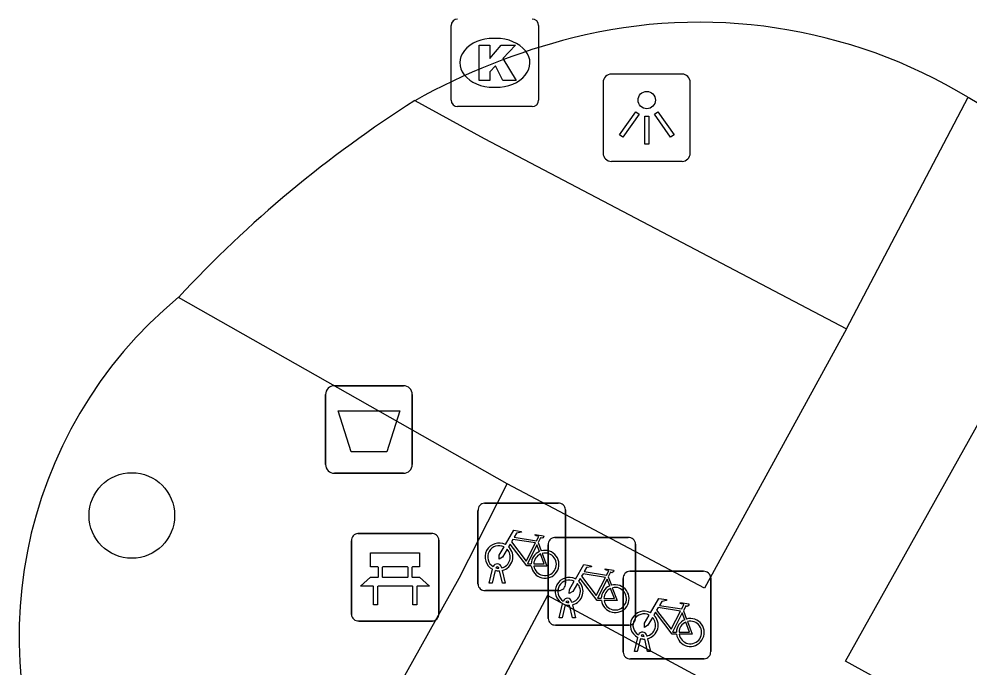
# Model space of a CAD drawing. Extents: x 159489 to 160304, y 383826 to 384530.
# Drawn here: x 160035.18 to 160046.05, y 383911.3 to 383918.72 of the extents above; entities that cross this region are included whole.
import ezdxf

# ---------------------------------------------------------------- set-up
doc = ezdxf.new("R2010")
doc.units = 0
for name, color, linetype in [('IMGEO_Afvalbak', 7, 'Continuous'), ('IMGEO_Bank', 7, 'Continuous'), ('IMGEO_Boom', 7, 'Continuous'), ('IMGEO_Fietsenrek', 7, 'Continuous'), ('IMGEO_Kolk', 7, 'Continuous'), ('IMGEO_Lichtpunt', 7, 'Continuous'), ('IMGEO_Rijbaan_lokaal_open', 7, 'Continuous'), ('IMGEO_Voetpad_halfverhard', 7, 'Continuous'), ('IMGEO_Voetpad_open', 7, 'Continuous')]:
    doc.layers.add(name, color=color, linetype=linetype)

msp = doc.modelspace()

# ---------------------------------------------------------------- linework, layer by layer
at = {"layer": 'IMGEO_Afvalbak'}
for p, q in [((160038.785, 383914.527), (160039.575, 383914.527)), ((160039.575, 383914.527), (160038.785, 383914.527)), ((160038.685, 383913.627), (160038.685, 383914.427)), ((160038.685, 383914.427), (160038.685, 383913.627)), ((160039.675, 383914.427), (160039.675, 383913.627)), ((160039.675, 383913.627), (160039.675, 383914.427)), ((160039.575, 383913.527), (160038.785, 383913.527)), ((160038.785, 383913.527), (160039.575, 383913.527))]:
    msp.add_line(p, q, dxfattribs=at)
msp.add_lwpolyline([(160038.828, 383914.241), (160039.532, 383914.241), (160039.383, 383913.771), (160038.977, 383913.771), (160038.828, 383914.241)], dxfattribs=at)
for centre, start, end in [((160038.785, 383914.427), 90, 180), ((160038.785, 383914.427), 90, 180), ((160039.575, 383914.427), 0, 90), ((160039.575, 383914.427), 360, 90), ((160038.785, 383913.627), 180, 270), ((160038.785, 383913.627), 180, 270), ((160039.575, 383913.627), 270, 0), ((160039.575, 383913.627), 270, 0)]:
    msp.add_arc(centre, 0.1, start, end, dxfattribs=at)
at = {"layer": 'IMGEO_Bank'}
for p, q in [((160039.055, 383912.839), (160039.896, 383912.839)), ((160039.896, 383912.839), (160039.055, 383912.839)), ((160038.98, 383911.914), (160038.98, 383912.755)), ((160038.98, 383912.755), (160038.98, 383911.914)), ((160039.98, 383912.764), (160039.98, 383911.923)), ((160039.98, 383911.923), (160039.98, 383912.764)), ((160039.289, 383912.345), (160039.289, 383912.451)), ((160039.333, 383912.451), (160039.333, 383912.345)), ((160039.621, 383912.457), (160039.339, 383912.457)), ((160039.627, 383912.345), (160039.627, 383912.451)), ((160039.671, 383912.451), (160039.671, 383912.345)), ((160039.339, 383912.339), (160039.621, 383912.339)), ((160039.677, 383912.237), (160039.284, 383912.237)), ((160039.905, 383911.839), (160039.064, 383911.839)), ((160039.064, 383911.839), (160039.905, 383911.839))]:
    msp.add_line(p, q, dxfattribs=at)
for points in [[(160039.283, 383912.457), (160039.197, 383912.457), (160039.197, 383912.618), (160039.76, 383912.618), (160039.76, 383912.457), (160039.677, 383912.457)], [(160039.227, 383912.237), (160039.085, 383912.237), (160039.197, 383912.339), (160039.283, 383912.339)], [(160039.677, 383912.339), (160039.76, 383912.339), (160039.872, 383912.237), (160039.733, 383912.237)], [(160039.277, 383912.23), (160039.277, 383912.023), (160039.234, 383912.023), (160039.234, 383912.23)], [(160039.727, 383912.23), (160039.727, 383912.023), (160039.683, 383912.023), (160039.683, 383912.23)]]:
    msp.add_lwpolyline(points, dxfattribs=at)
for centre, radius, start, end in [((160039.058, 383912.761), 0.0779, 92.4484, 184.2845), ((160039.058, 383912.761), 0.0779, 92.4484, 184.2845), ((160039.902, 383912.761), 0.0779, 2.4484, 94.2845), ((160039.902, 383912.761), 0.0779, 2.4484, 94.2845), ((160039.282, 383912.45), 0.00671, 2.8957, 87.1043), ((160039.339, 383912.45), 0.00671, 92.8957, 177.1043), ((160039.621, 383912.45), 0.00671, 2.8957, 87.1043), ((160039.678, 383912.45), 0.00671, 92.8957, 177.1043), ((160039.282, 383912.346), 0.00671, 272.8957, 357.1043), ((160039.339, 383912.346), 0.00671, 182.8957, 267.1043), ((160039.621, 383912.346), 0.00671, 272.8957, 357.1043), ((160039.678, 383912.346), 0.00671, 182.8957, 267.1043), ((160039.227, 383912.23), 0.00671, 2.8957, 87.1043), ((160039.284, 383912.23), 0.00671, 92.8957, 177.1043), ((160039.676, 383912.23), 0.00671, 2.8957, 87.1043), ((160039.733, 383912.23), 0.00671, 92.8957, 177.1043), ((160039.058, 383911.917), 0.0779, 182.4484, 274.2845), ((160039.058, 383911.917), 0.0779, 182.4484, 274.2845), ((160039.902, 383911.917), 0.0779, 272.4484, 4.2845), ((160039.902, 383911.917), 0.0779, 272.4484, 4.2845)]:
    msp.add_arc(centre, radius, start, end, dxfattribs=at)
at = {"layer": 'IMGEO_Boom'}
msp.add_circle((160036.469, 383913.045), 0.489, dxfattribs=at)
at = {"layer": 'IMGEO_Fietsenrek'}
for p, q in [((160040.502, 383913.186), (160041.343, 383913.186)), ((160041.343, 383913.186), (160040.502, 383913.186)), ((160040.427, 383912.261), (160040.427, 383913.102)), ((160040.427, 383913.102), (160040.427, 383912.261)), ((160041.427, 383913.111), (160041.427, 383912.27)), ((160041.427, 383912.27), (160041.427, 383913.111)), ((160041.114, 383912.735), (160041.15, 383912.64)), ((160041.229, 383911.868), (160041.229, 383912.709)), ((160041.229, 383912.709), (160041.229, 383911.868)), ((160041.304, 383912.793), (160042.145, 383912.793)), ((160042.145, 383912.793), (160041.304, 383912.793)), ((160042.229, 383912.718), (160042.229, 383911.877)), ((160042.229, 383911.877), (160042.229, 383912.718)), ((160040.554, 383912.27), (160040.593, 383912.43)), ((160040.623, 383912.418), (160040.588, 383912.27)), ((160040.665, 383912.442), (160040.664, 383912.446)), ((160040.706, 383912.27), (160040.672, 383912.412)), ((160040.696, 383912.453), (160040.697, 383912.446)), ((160040.704, 383912.416), (160040.739, 383912.27)), ((160042.163, 383912.407), (160043.004, 383912.407)), ((160043.004, 383912.407), (160042.163, 383912.407)), ((160040.588, 383912.27), (160040.554, 383912.27)), ((160040.739, 383912.27), (160040.706, 383912.27)), ((160041.916, 383912.342), (160041.952, 383912.247)), ((160042.088, 383911.482), (160042.088, 383912.323)), ((160042.088, 383912.323), (160042.088, 383911.482)), ((160043.088, 383912.332), (160043.088, 383911.491)), ((160043.088, 383911.491), (160043.088, 383912.332)), ((160041.352, 383912.186), (160040.511, 383912.186)), ((160040.511, 383912.186), (160041.352, 383912.186)), ((160041.467, 383912.049), (160041.466, 383912.053)), ((160041.498, 383912.06), (160041.499, 383912.053)), ((160041.356, 383911.877), (160041.395, 383912.037)), ((160041.425, 383912.025), (160041.39, 383911.877)), ((160041.508, 383911.877), (160041.474, 383912.019)), ((160041.506, 383912.023), (160041.541, 383911.877)), ((160042.775, 383911.956), (160042.811, 383911.861)), ((160041.39, 383911.877), (160041.356, 383911.877)), ((160041.541, 383911.877), (160041.508, 383911.877)), ((160042.154, 383911.793), (160041.313, 383911.793)), ((160041.313, 383911.793), (160042.154, 383911.793)), ((160042.215, 383911.491), (160042.254, 383911.651)), ((160042.284, 383911.639), (160042.249, 383911.491)), ((160042.326, 383911.663), (160042.325, 383911.667)), ((160042.367, 383911.491), (160042.333, 383911.633)), ((160042.357, 383911.674), (160042.358, 383911.667)), ((160042.365, 383911.637), (160042.4, 383911.491)), ((160043.013, 383911.407), (160042.172, 383911.407)), ((160042.172, 383911.407), (160043.013, 383911.407)), ((160042.249, 383911.491), (160042.215, 383911.491)), ((160042.4, 383911.491), (160042.367, 383911.491))]:
    msp.add_line(p, q, dxfattribs=at)
for points in [[(160040.74, 383912.712), (160040.835, 383912.876), (160040.921, 383912.862), (160040.923, 383912.853), (160040.867, 383912.842), (160040.84, 383912.797), (160041.096, 383912.756)], [(160041.096, 383912.756), (160041.121, 383912.805), (160041.115, 383912.809), (160041.092, 383912.813), (160041.08, 383912.82), (160041.079, 383912.823), (160041.081, 383912.828), (160041.176, 383912.813), (160041.178, 383912.803), (160041.168, 383912.79), (160041.156, 383912.784), (160041.142, 383912.79), (160041.114, 383912.735)], [(160041.036, 383912.468), (160040.986, 383912.468), (160040.795, 383912.719), (160040.776, 383912.687)], [(160041.083, 383912.731), (160040.826, 383912.772), (160040.809, 383912.743), (160040.976, 383912.523), (160041.083, 383912.731)], [(160041.131, 383912.633), (160041.101, 383912.71), (160040.992, 383912.492), (160041.035, 383912.492)], [(160040.761, 383912.66), (160040.709, 383912.57), (160040.669, 383912.545), (160040.67, 383912.592), (160040.725, 383912.686)], [(160041.065, 383912.492), (160041.185, 383912.491), (160041.141, 383912.605)], [(160041.161, 383912.612), (160041.216, 383912.467), (160041.066, 383912.467)], [(160041.542, 383912.319), (160041.637, 383912.483), (160041.723, 383912.469), (160041.725, 383912.46), (160041.669, 383912.449), (160041.642, 383912.404), (160041.898, 383912.363)], [(160041.885, 383912.338), (160041.628, 383912.379), (160041.611, 383912.35), (160041.778, 383912.13), (160041.885, 383912.338)], [(160041.898, 383912.363), (160041.923, 383912.412), (160041.917, 383912.416), (160041.894, 383912.42), (160041.882, 383912.427), (160041.881, 383912.43), (160041.883, 383912.435), (160041.978, 383912.42), (160041.98, 383912.41), (160041.97, 383912.397), (160041.958, 383912.391), (160041.944, 383912.397), (160041.916, 383912.342)], [(160041.563, 383912.267), (160041.511, 383912.177), (160041.471, 383912.152), (160041.472, 383912.199), (160041.527, 383912.293)], [(160041.838, 383912.075), (160041.788, 383912.075), (160041.597, 383912.326), (160041.578, 383912.294)], [(160041.933, 383912.24), (160041.903, 383912.317), (160041.794, 383912.099), (160041.837, 383912.099)], [(160041.867, 383912.099), (160041.987, 383912.098), (160041.943, 383912.212)], [(160041.963, 383912.219), (160042.018, 383912.074), (160041.868, 383912.074)], [(160042.401, 383911.933), (160042.496, 383912.097), (160042.582, 383912.083), (160042.584, 383912.074), (160042.528, 383912.063), (160042.501, 383912.018), (160042.757, 383911.977)], [(160042.744, 383911.952), (160042.487, 383911.993), (160042.47, 383911.964), (160042.637, 383911.744), (160042.744, 383911.952)], [(160042.757, 383911.977), (160042.782, 383912.026), (160042.776, 383912.03), (160042.753, 383912.034), (160042.741, 383912.041), (160042.74, 383912.044), (160042.742, 383912.049), (160042.837, 383912.034), (160042.839, 383912.024), (160042.829, 383912.011), (160042.817, 383912.005), (160042.803, 383912.011), (160042.775, 383911.956)], [(160042.422, 383911.881), (160042.37, 383911.791), (160042.33, 383911.766), (160042.331, 383911.813), (160042.386, 383911.907)], [(160042.697, 383911.689), (160042.647, 383911.689), (160042.456, 383911.94), (160042.437, 383911.908)], [(160042.792, 383911.854), (160042.762, 383911.931), (160042.653, 383911.713), (160042.696, 383911.713)], [(160042.726, 383911.713), (160042.846, 383911.712), (160042.802, 383911.826)], [(160042.822, 383911.833), (160042.877, 383911.688), (160042.727, 383911.688)]]:
    msp.add_lwpolyline(points, dxfattribs=at)
for centre, radius, start, end in [((160040.505, 383913.108), 0.0779, 92.4484, 184.2845), ((160040.505, 383913.108), 0.0779, 92.4484, 184.2845), ((160041.349, 383913.108), 0.0779, 2.4484, 94.2845), ((160041.349, 383913.108), 0.0779, 2.4484, 94.2845), ((160040.667, 383912.571), 0.159, 62.6766, 242.1369), ((160041.307, 383912.715), 0.0779, 92.4484, 184.2845), ((160041.307, 383912.715), 0.0779, 92.4484, 184.2845), ((160042.151, 383912.715), 0.0779, 2.4484, 94.2845), ((160042.151, 383912.715), 0.0779, 2.4484, 94.2845), ((160040.667, 383912.571), 0.129, 63.3192, 238.903), ((160040.667, 383912.571), 0.129, 283.6043, 43.4302), ((160040.667, 383912.571), 0.159, 283.5766, 46.6042), ((160041.194, 383912.487), 0.159, 113.3408, 178.3217), ((160041.194, 383912.487), 0.159, 187.0065, 105.7708), ((160041.194, 383912.487), 0.129, 113.923, 177.9556), ((160041.194, 383912.487), 0.129, 188.6715, 104.5883), ((160040.647, 383912.442), 0.0499, 12.8025, 158.6934), ((160040.667, 383912.571), 0.159, 253.9967, 271.7867), ((160040.647, 383912.442), 0.0174, 12.8025, 163.4502), ((160040.667, 383912.571), 0.129, 253.415, 269.0204), ((160042.166, 383912.329), 0.0779, 92.4484, 184.2845), ((160042.166, 383912.329), 0.0779, 92.4484, 184.2845), ((160043.01, 383912.329), 0.0779, 2.4484, 94.2845), ((160043.01, 383912.329), 0.0779, 2.4484, 94.2845), ((160041.469, 383912.178), 0.159, 62.6766, 242.1369), ((160041.469, 383912.178), 0.129, 63.3192, 238.903), ((160041.349, 383912.264), 0.0779, 272.4484, 4.2845), ((160041.349, 383912.264), 0.0779, 272.4484, 4.2845), ((160041.469, 383912.178), 0.159, 283.5766, 46.6042), ((160040.505, 383912.264), 0.0779, 182.4484, 274.2845), ((160040.505, 383912.264), 0.0779, 182.4484, 274.2845), ((160041.469, 383912.178), 0.129, 283.6043, 43.4302), ((160041.996, 383912.094), 0.159, 113.3408, 178.3217), ((160041.996, 383912.094), 0.159, 187.0065, 105.7708), ((160041.996, 383912.094), 0.129, 113.923, 177.9556), ((160041.996, 383912.094), 0.129, 188.6715, 104.5883), ((160041.449, 383912.049), 0.0499, 12.8025, 158.6934), ((160041.449, 383912.049), 0.0174, 12.8025, 163.4502), ((160041.469, 383912.178), 0.129, 253.415, 269.0204), ((160041.469, 383912.178), 0.159, 253.9967, 271.7867), ((160042.328, 383911.792), 0.159, 62.6766, 242.1369), ((160041.307, 383911.871), 0.0779, 182.4484, 274.2845), ((160041.307, 383911.871), 0.0779, 182.4484, 274.2845), ((160042.151, 383911.871), 0.0779, 272.4484, 4.2845), ((160042.151, 383911.871), 0.0779, 272.4484, 4.2845), ((160042.328, 383911.792), 0.129, 63.3192, 238.903), ((160042.328, 383911.792), 0.129, 283.6043, 43.4302), ((160042.328, 383911.792), 0.159, 283.5766, 46.6042), ((160042.855, 383911.708), 0.159, 113.3408, 178.3217), ((160042.855, 383911.708), 0.159, 187.0065, 105.7708), ((160042.855, 383911.708), 0.129, 188.6715, 104.5883), ((160042.855, 383911.708), 0.129, 113.923, 177.9556), ((160042.308, 383911.663), 0.0499, 12.8025, 158.6934), ((160042.328, 383911.792), 0.159, 253.9967, 271.7867), ((160042.308, 383911.663), 0.0174, 12.8025, 163.4502), ((160042.328, 383911.792), 0.129, 253.415, 269.0204), ((160042.166, 383911.485), 0.0779, 182.4484, 274.2845), ((160042.166, 383911.485), 0.0779, 182.4484, 274.2845), ((160043.01, 383911.485), 0.0779, 272.4484, 4.2845), ((160043.01, 383911.485), 0.0779, 272.4484, 4.2845)]:
    msp.add_arc(centre, radius, start, end, dxfattribs=at)
at = {"layer": 'IMGEO_Kolk'}
for p, q in [((160040.119, 383917.791), (160040.119, 383918.643)), ((160041.12, 383918.643), (160041.12, 383917.791)), ((160040.607, 383918.497), (160040.632, 383918.497)), ((160040.63, 383917.937), (160040.605, 383917.937)), ((160041.046, 383917.717), (160040.194, 383917.717))]:
    msp.add_line(p, q, dxfattribs=at)
for points in [[(160040.119, 383917.791), (160040.119, 383918.643)], [(160041.12, 383918.643), (160041.12, 383917.791)], [(160040.44, 383918.417), (160040.563, 383918.417), (160040.563, 383918.266), (160040.693, 383918.417), (160040.857, 383918.417), (160040.711, 383918.266), (160040.864, 383918.017), (160040.712, 383918.017), (160040.627, 383918.181), (160040.563, 383918.114), (160040.563, 383918.017), (160040.44, 383918.017), (160040.44, 383918.417)], [(160041.046, 383917.717), (160040.194, 383917.717)]]:
    msp.add_lwpolyline(points, dxfattribs=at)
for centre, start, end in [((160040.196, 383918.641), 91.552, 178.448), ((160040.196, 383918.641), 91.552, 178.448), ((160041.044, 383918.641), 1.552, 88.448), ((160041.044, 383918.641), 1.552, 88.448), ((160040.196, 383917.793), 181.552, 268.448), ((160040.196, 383917.793), 181.552, 268.448), ((160041.044, 383917.793), 271.552, 358.448), ((160041.044, 383917.793), 271.552, 358.448)]:
    msp.add_arc(centre, 0.0765, start, end, dxfattribs=at)
for centre, major_axis, ratio, start_param, end_param in [((160040.606, 383918.217), (-0.387, 0.002), 0.722429, 4.712389, 7.853982), ((160040.631, 383918.217), (-0.39, 0.002), 0.717154, 1.570796, 4.712389)]:
    msp.add_ellipse(centre, major_axis=major_axis, ratio=ratio, start_param=start_param, end_param=end_param, dxfattribs=at)
at = {"layer": 'IMGEO_Lichtpunt'}
for p, q in [((160042.76, 383918.088), (160041.952, 383918.088)), ((160042.76, 383918.088), (160041.952, 383918.088)), ((160041.858, 383917.993), (160041.858, 383917.186)), ((160041.858, 383917.993), (160041.858, 383917.186)), ((160042.854, 383917.186), (160042.854, 383917.993)), ((160042.854, 383917.186), (160042.854, 383917.993)), ((160041.952, 383917.092), (160042.76, 383917.092)), ((160041.952, 383917.092), (160042.76, 383917.092))]:
    msp.add_line(p, q, dxfattribs=at)
for points in [[(160042.232, 383917.657), (160042.271, 383917.629), (160042.083, 383917.367), (160042.045, 383917.394), (160042.232, 383917.657)], [(160042.334, 383917.609), (160042.381, 383917.609), (160042.381, 383917.287), (160042.334, 383917.287), (160042.334, 383917.609)], [(160042.444, 383917.629), (160042.482, 383917.656), (160042.669, 383917.394), (160042.63, 383917.366), (160042.444, 383917.629)]]:
    msp.add_lwpolyline(points, dxfattribs=at)
msp.add_circle((160042.357, 383917.791), 0.0994, dxfattribs=at)
for centre, start, end in [((160041.952, 383917.993), 90, 180), ((160041.952, 383917.993), 90, 180), ((160042.76, 383917.993), 0, 90), ((160042.76, 383917.993), 0, 90), ((160041.952, 383917.186), 180, 270), ((160041.952, 383917.186), 180, 270), ((160042.76, 383917.186), 270, 0), ((160042.76, 383917.186), 270, 360)]:
    msp.add_arc(centre, 0.0946, start, end, dxfattribs=at)
at = {"layer": 'IMGEO_Rijbaan_lokaal_open'}
msp.add_lwpolyline([(160046.03, 383917.824), (160047.626, 383916.881)], dxfattribs=at)
for centre, radius, start, end in [((160042.955, 383912.743), 5.938, 58.8199, 104.0578), ((160043.373, 383911.184), 7.552, 104.2565, 119.0732), ((160047.098, 383906.154), 13.783, 122.446, 137.0942), ((160040.214, 383911.66), 5.035, 129.6358, 208.0163)]:
    msp.add_arc(centre, radius, start, end, dxfattribs=at)
at = {"layer": 'IMGEO_Voetpad_halfverhard'}
for points in [[(160039.703, 383917.785), (160040.497, 383917.351), (160044.641, 383915.176)], [(160040.762, 383913.406), (160037.002, 383915.537)]]:
    msp.add_lwpolyline(points, dxfattribs=at)
at = {"layer": 'IMGEO_Voetpad_open'}
for points in [[(160044.641, 383915.176), (160046.03, 383917.824)], [(160044.641, 383915.176), (160043.017, 383912.214), (160040.762, 383913.406)], [(160046.905, 383910.128), (160044.628, 383911.38), (160046.252, 383914.282)], [(160037.346, 383907.2), (160040.211, 383912.329), (160040.762, 383913.406)], [(160045.627, 383909.756), (160041.22, 383912.13), (160038.863, 383907.713), (160043.262, 383905.35), (160045.627, 383909.756)]]:
    msp.add_lwpolyline(points, dxfattribs=at)

doc.saveas('drawing.dxf')
